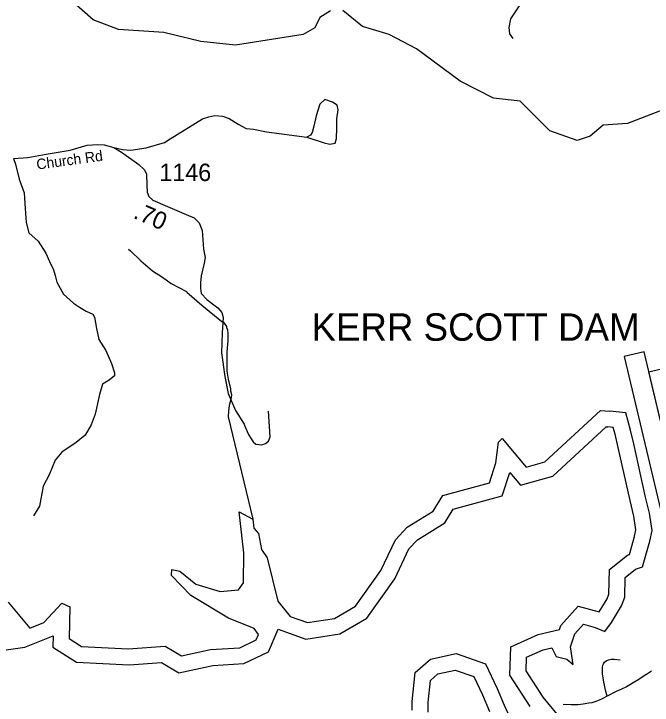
# Model space of a CAD drawing. Extents: x 1248089 to 1457196, y 820910 to 988753.
# Drawn here: x 1337934 to 1342515, y 873625 to 878588 of the extents above; entities that cross this region are included whole.
import ezdxf

# ---------------------------------------------------------------- set-up
doc = ezdxf.new("R2010")
doc.units = 0
for name, color, linetype in [('Exist Hydrographic Buffer Line', 7, 'Continuous'), ('Exist Hydrographic Creek Single Shore', 7, 'Continuous'), ('Exist Hydrographic Lake Dam', 7, 'Continuous'), ('Exist Hydrographic Misc Water Feature', 7, 'Continuous'), ('Exist Hydrographic Misc Water Feature Label', 7, 'Continuous'), ('Exist Hydrographic Reservoir', 7, 'Continuous'), ('Exist Road Non-System Type 51', 7, 'Continuous'), ('Exist Road Secondary Type 51 Attributed', 7, 'Continuous'), ('Exist Road Secondary Type 51 Label', 7, 'Continuous'), ('Prop GRAU CAT1 Cell', 7, 'Continuous'), ('Prop Lane Lines', 7, 'Continuous')]:
    doc.layers.add(name, color=color, linetype=linetype)

msp = doc.modelspace()

# ---------------------------------------------------------------- linework, layer by layer
at = {"layer": 'Exist Hydrographic Buffer Line'}
for points in [[(1339831.9, 874171.5), (1340030.1, 874099.4), (1340273.7, 874136), (1340466.3, 874248.5), (1340667.3, 874532.6), (1340768.8, 874746.4), (1340831, 874812.3), (1341027.7, 874933.3), (1341087.3, 875031.4), (1341439.7, 875127.6), (1341492.5, 875296.1), (1341569.3, 875204.7), (1341801.3, 875268.2), (1342185.4, 875623.1), (1342197.3, 875622.4)], [(1342386.4, 874825.5), (1342397.9, 874882.6), (1342382.4, 874981.6), (1342356.3, 875093.8), (1342271.5, 875475.4), (1342249, 875570.6), (1342235.8, 875617.8), (1342197.3, 875622.4)], [(1341640.6, 873615.3), (1341493.7, 873840.3), (1341501.9, 874044.2), (1341696.2, 874132), (1341849.1, 874167.8), (1341858.5, 874195.9), (1341983.2, 874336.3), (1342134.4, 874295), (1342191.6, 874388.4), (1342204.1, 874421.8), (1342208.9, 874599), (1342339, 874701.8), (1342351.2, 874706.2), (1342388.8, 874835.2)], [(1338761.5, 873915.2), (1338993.3, 873930.5), (1339117.5, 873857.8), (1339361.4, 873910.4), (1339584.2, 873923.3), (1339761.3, 874008.4), (1339831.9, 874171.5)], [(1336946.1, 873807.5), (1337026.8, 873826.1), (1337230.5, 873946), (1337339.6, 874045.8), (1337522.4, 873939.7), (1337725.7, 874001.6), (1338013.9, 874040.8), (1338216.4, 874122.1), (1338214.6, 874041.9), (1338384.7, 873933.2), (1338761.5, 873915.2)], [(1340793.8, 873590.1), (1340793.8, 873650.4), (1340814.2, 873860), (1340925.1, 873955.2), (1341108.1, 873995.3), (1341319.4, 873922.8), (1341402.8, 873745.5), (1341452.9, 873625.9), (1341530.6, 873460.7)]]:
    msp.add_lwpolyline(points, dxfattribs=at)
at = {"layer": 'Exist Hydrographic Creek Single Shore'}
for points in [[(1340205.9, 878609.7), (1340129.8, 878562.1), (1340094.8, 878487.2), (1340009.8, 878439.7), (1339524.8, 878364.1), (1339275.8, 878388.8), (1339009.8, 878453.3), (1338684.8, 878476.1), (1338502.8, 878545.4), (1338363.8, 878666.4)], [(1343648.8, 876000), (1343512.9, 876209.3), (1343124.9, 876768.5), (1342748.9, 877485.2), (1342723.9, 877820.5), (1342691.9, 877886.8), (1342566.9, 877889.4), (1342338.9, 877802), (1342163.9, 877789.1), (1342069.9, 877708.9), (1341977.9, 877678), (1341779.8, 877747.6), (1341567.9, 877962), (1341375.9, 877982.2), (1341136.9, 878105.2), (1340824.8, 878337.9), (1340626.8, 878440.5), (1340436.8, 878496.7), (1340296.2, 878611.6)]]:
    msp.add_lwpolyline(points, dxfattribs=at)
at = {"layer": 'Exist Hydrographic Lake Dam'}
for points in [[(1342868.9, 874429.5), (1342458, 876160.8), (1342315.3, 876127), (1342726.1, 874395.6)], [(1342835.2, 874571.6), (1342491.8, 876018.7), (1342799.1, 876091.7), (1343142.5, 874644.5)]]:
    msp.add_lwpolyline(points, close=True, dxfattribs=at)
at = {"layer": 'Exist Hydrographic Misc Water Feature'}
msp.add_lwpolyline([(1338756.4, 876897.8), (1338772.2, 876887.5), (1338846.6, 876815.8), (1338928.9, 876743.9), (1339000, 876698.3), (1339062.9, 876652.8), (1339173.7, 876594.3), (1339175.9, 876589.2), (1339283.6, 876497.8), (1339426.9, 876380.5), (1339436.8, 876376.3), (1339460.1, 876343.8), (1339459.9, 876335.8), (1339467.6, 876319.6), (1339471, 876291.5), (1339469.9, 876239.5), (1339463, 876162.2), (1339463, 876023.7), (1339471.7, 875965.4), (1339490.2, 875895.1), (1339489.9, 875881.1), (1339495.3, 875854.9), (1339494.8, 875830.9), (1339479.5, 875775.4), (1339474.3, 875736.6), (1339472.2, 875694.8), (1339649.9, 874960.5)], dxfattribs=at)
at = {"layer": 'Exist Hydrographic Reservoir'}
for points in [[(1339689.8, 874858), (1339711.9, 874742.7), (1339752.9, 874682.7), (1339828.9, 874372.6), (1339917.9, 874262.4), (1340041.9, 874217.3), (1340234.9, 874246.3), (1340386.9, 874335.1), (1340567.9, 874590.8), (1340672.9, 874812), (1340757.9, 874902.2), (1340943.9, 875016.6), (1341012.9, 875130.1), (1341348.9, 875221.9), (1341393.9, 875365.5), (1341412.9, 875512.7), (1341438.9, 875538.6), (1341610, 875334.8), (1341744, 875371.5), (1342143.9, 875741.1), (1342211, 875736.4)], [(1342499, 874803), (1342514.5, 874880.1), (1342495.2, 875003.5), (1342468.2, 875119.2), (1342383.4, 875501), (1342360.2, 875599.3), (1342325.6, 875722.7), (1342211, 875736.4)], [(1338753.9, 874029.8), (1339020.9, 874047.4), (1339136.9, 873979.4), (1339345.9, 874024.6), (1339554.9, 874036.7), (1339672.9, 874093.4), (1339689.8, 874132.4), (1339657.9, 874175.8), (1339475.9, 874248.4), (1339203.9, 874411.4), (1339065.9, 874555.3), (1339066.9, 874598), (1339124.8, 874587), (1339239.9, 874492.8), (1339413.8, 874440), (1339546.9, 874453.7), (1339581.9, 874502.3), (1339585.9, 874718.9), (1339550.8, 875011.8), (1339649.9, 874960.5), (1339656.8, 874894.7), (1339689.8, 874858)], [(1341879.7, 873506), (1341733.2, 873683.4), (1341609.9, 873872.4), (1341613.8, 873968.8), (1341733.2, 874022.8), (1341794.3, 874037), (1341825.1, 873975.3), (1341902.2, 873956.1), (1341948.5, 873917.5), (1341929.2, 874044.7), (1341960, 874137.3), (1342021.7, 874206.7), (1342106.5, 874183.6), (1342175.8, 874152.7), (1342222.1, 874218.3), (1342295.3, 874337.8), (1342318.4, 874399.5), (1342322.2, 874542.2), (1342395.5, 874600.1), (1342445.1, 874617.9), (1342499, 874803)], [(1337893.9, 874365.5), (1338048.8, 874178.6), (1338149.9, 874219.2), (1338277.9, 874357.9), (1338335.9, 874330.4), (1338330.9, 874103.9), (1338420.9, 874046.4), (1338753.9, 874029.8)], [(1340908.6, 873575.4), (1340908.6, 873644.8), (1340924, 873802.9), (1340978, 873849.2), (1341101.3, 873876.2), (1341236.1, 873829.9), (1341297.8, 873698.8), (1341347.9, 873579.3)]]:
    msp.add_lwpolyline(points, dxfattribs=at)
at = {"layer": 'Exist Road Non-System Type 51'}
for points in [[(1342475.3, 879636.6), (1342357.1, 879591.3), (1342316.9, 879561.1), (1342274.1, 879460.4), (1342223.8, 879364.8), (1342171, 879266.6), (1342153.4, 879203.7), (1342128.2, 879128.2), (1342103.1, 879075.3), (1342022.6, 878962.1), (1341964.7, 878894.1), (1341862, 878847), (1341839.4, 878826.9), (1341816.7, 878794.1), (1341774, 878774), (1341713.6, 878751.4), (1341670.9, 878746.3), (1341628.1, 878731.2), (1341560.2, 878645.6), (1341497.3, 878552.5), (1341487.3, 878489.6), (1341492.3, 878444.3), (1341514.9, 878411.6)], [(1338652.9, 877629.3), (1338714, 877615.2), (1338772.9, 877609.3), (1338882.8, 877627), (1339014.4, 877664.3), (1339055.6, 877691.8), (1339287.4, 877835.3), (1339332.5, 877849), (1339375.7, 877858.8), (1339430.7, 877853), (1339479.8, 877837.2), (1339544.6, 877796), (1339601.5, 877764.5), (1339654.6, 877760.6), (1339746.9, 877740.9), (1340036.7, 877701.8), (1340160.4, 877662.4), (1340201.7, 877652.6), (1340239, 877660.5), (1340248.8, 877693.9), (1340252.7, 877766.6), (1340252.7, 877835.4), (1340262.5, 877898.3), (1340254.7, 877931.7), (1340221.3, 877953.3), (1340166.3, 877972.9), (1340129, 877939.5), (1340103.5, 877855), (1340087.8, 877782.3), (1340076, 877737.1), (1340062.2, 877717.5), (1340036.7, 877701.8)], [(1337931.1, 877550), (1337945.2, 877508), (1337973.4, 877401.8), (1338008.2, 877303.9), (1338014.8, 877191), (1338023.1, 877089.8), (1338043, 877015.1), (1338107.7, 876955.4), (1338164, 876869.1), (1338190.6, 876811.1), (1338218.6, 876750.7), (1338230.2, 876709.2), (1338243.5, 876661.1), (1338291.5, 876576.4), (1338362.8, 876510.1), (1338404.3, 876481.9), (1338452.4, 876453.6), (1338500.3, 876432.7), (1338513.5, 876409.5), (1338528.5, 876329.8), (1338545.1, 876250.2), (1338594.8, 876170.5), (1338636.2, 876077.6), (1338657.7, 876010.3), (1338656.1, 875988.7), (1338617.9, 875957.2), (1338571.5, 875929), (1338550, 875854.3), (1338518.5, 875713.3), (1338490.3, 875638.6), (1338447.2, 875563.9), (1338382.5, 875510.8), (1338278.2, 875440.4), (1338231.8, 875384), (1338187, 875279.5), (1338145.6, 875198.2), (1338117.4, 875053.8), (1338075.9, 874984.1)], [(1339592.7, 875628.6), (1339618.3, 875569.3), (1339636.6, 875537.8), (1339651.5, 875516.2), (1339669.7, 875497.9), (1339714.5, 875493), (1339741, 875504.6), (1339760.9, 875519.5), (1339774.2, 875551), (1339762.6, 875735.2)], [(1342192.5, 873690.3), (1342179.4, 873732.6), (1342172.1, 873768.7), (1342168.5, 873790.8), (1342163.1, 873820.9), (1342159.7, 873851), (1342158.2, 873873.1), (1342158.6, 873893.1), (1342161, 873911), (1342165.2, 873921), (1342173.4, 873932.8), (1342185.6, 873942.6), (1342201.8, 873950.3), (1342221.9, 873955.9), (1342243.9, 873955.4), (1342285.8, 873950.6)], [(1342510.3, 873868), (1342481.9, 873850.6), (1342457.6, 873835), (1342419.1, 873809.8), (1342378.6, 873784.6), (1342330, 873757.6), (1342289.6, 873738.4), (1342257.2, 873723), (1342192.5, 873690.3)], [(1342192.5, 873690.3), (1342156.1, 873671), (1342133.9, 873661.4), (1342111.7, 873651.9), (1342081.5, 873642.5), (1342059.4, 873638.9), (1342019.3, 873631.7), (1341985.2, 873628.4), (1341955.1, 873627), (1341933.1, 873627.4), (1341877.1, 873630.6)]]:
    msp.add_lwpolyline(points, dxfattribs=at)
at = {"layer": 'Exist Road Secondary Type 51 Attributed'}
msp.add_lwpolyline([(1337931.1, 877550), (1338035.2, 877555.8), (1338166.4, 877580.9), (1338338, 877609.8), (1338461.4, 877644.5), (1338537.7, 877650.4), (1338582.1, 877648.5), (1338652.9, 877629.3), (1338706.9, 877594.6), (1338832.3, 877507.7), (1338870.9, 877469.1), (1338886.3, 877436.3), (1338888.2, 877359.1), (1338890.1, 877307), (1338903.6, 877278), (1338930.6, 877251), (1339036.7, 877204.7), (1339188.7, 877139.9), (1339229.2, 877124.4), (1339263.9, 877087.7), (1339285.1, 877033.7), (1339294.8, 876898.6), (1339306.3, 876839.6), (1339300.6, 876797.1), (1339279.3, 876708.3), (1339273.6, 876656.2), (1339273.6, 876619.6), (1339279.3, 876581), (1339319.8, 876536.6), (1339397, 876476.7), (1339427.8, 876443.9), (1339437.5, 876407.3), (1339429.8, 876299.2), (1339424, 876153.6), (1339449.1, 875985.7), (1339472.2, 875862.2), (1339524.3, 875740.6), (1339586, 875642.2), (1339592.7, 875628.6)], dxfattribs=at)

# ---------------------------------------------------------------- texts
at = {"layer": 'Exist Hydrographic Misc Water Feature Label'}
msp.add_text('KERR SCOTT DAM', height=196.85, dxfattribs=at).set_placement((1340070.3, 876241.1))
at = {"layer": 'Exist Road Secondary Type 51 Label'}
msp.add_text('Church Rd', height=75, rotation=7.788, dxfattribs=at).set_placement((1338101.6, 877469.5))
at = {"layer": 'Prop GRAU CAT1 Cell'}
msp.add_text('.70', height=125, rotation=336.4083, dxfattribs=at).set_placement((1338785.1, 877124.5))
at = {"layer": 'Prop Lane Lines'}
msp.add_text('1146', height=125, dxfattribs=at).set_placement((1338978.6, 877387.7))

doc.saveas('drawing.dxf')
